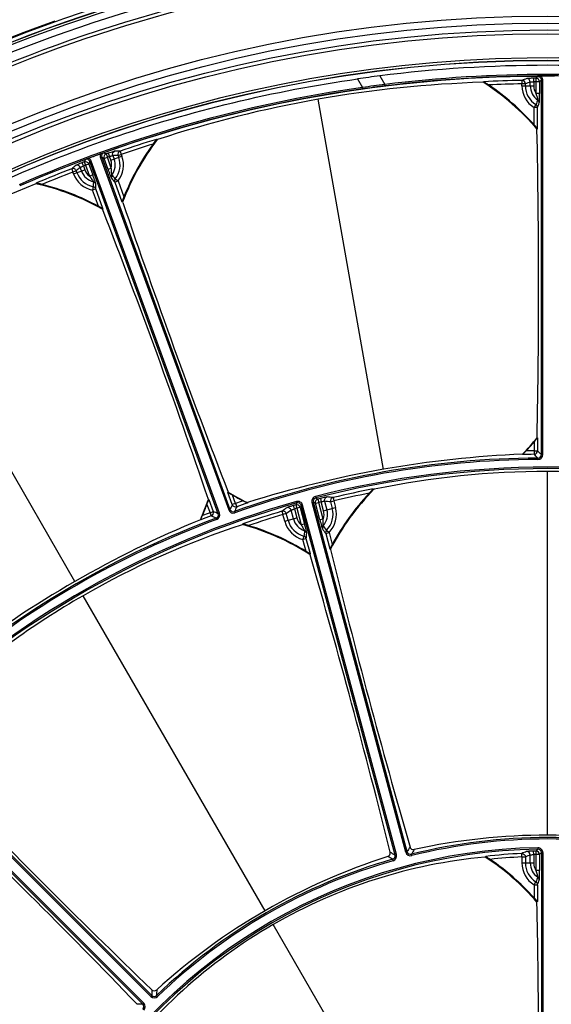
# Model space of a CAD drawing. Header units: millimetres. Extents: x 0 to 420, y -341 to 792.
# Tile 311 of 325: x 351 to 364, y 235 to 259. Entities that reach past the tile are written whole.
import ezdxf

# ---------------------------------------------------------------- set-up
doc = ezdxf.new("R2010")
doc.units = ezdxf.units.MM
doc.header["$LTSCALE"] = 23.1
doc.layers.get('0').update_dxf_attribs({"linetype": 'CONTINUOUS'})
doc.layers.add('COURBES', color=7, linetype='CONTINUOUS')
doc.layers.add('DIM_PILOTEES', color=7, linetype='CONTINUOUS')
doc.styles.get("Standard").update_dxf_attribs({"font": 'txt', "width": 0.7})
doc.styles.add('TEXTSTYLE_4', font='txt')
doc.dimstyles.new('DIMSTYLE_3', dxfattribs={"dimtxt": 2.5, "dimasz": 3.5, "dimexe": 2, "dimexo": 0, "dimtad": 1, "dimdec": 0, "dimlfac": 5.882353, "dimdsep": 46, "dimtxsty": 'Standard', "dimblk": '_FILLED', "dimblk1": '_FILLED', "dimblk2": '_FILLED', "dimcen": 0.09, "dimazin": 2, "dimtp": 0.8, "dimtm": 0.8, "dimtfac": 1, "dimtdec": 0, "dimtofl": 0, "dimtmove": 0, "dimatfit": 3, "dimldrblk": '_FILLED', "dimfxl": 0, "dimtolj": 1, "dimarcsym": 0})
doc.dimstyles.new('DIMSTYLE_5', dxfattribs={"dimtxt": 2.5, "dimasz": 3.5, "dimexe": 2, "dimexo": 0, "dimtad": 1, "dimdec": 0, "dimlfac": 5.882353, "dimdsep": 46, "dimtxsty": 'Standard', "dimblk": '_FILLED', "dimblk1": '_FILLED', "dimblk2": '_FILLED', "dimcen": 0.09, "dimazin": 2, "dimtp": 0.8, "dimtm": 0.8, "dimtfac": 1, "dimtdec": 0, "dimtmove": 0, "dimatfit": 2, "dimldrblk": '_FILLED', "dimfxl": 0, "dimtolj": 1, "dimarcsym": 0})

# ---------------------------------------------------------------- blocks, each defined once
blk = doc.blocks.new('_FILLED')
at = {"color": 0, "linetype": 'ByBlock'}
blk.add_solid([(0, 0), (-1, 0.1429), (-1, -0.1429)], dxfattribs=at)
blk = doc.blocks.new('*D9')
at = {"layer": 'DIM_PILOTEES', "color": 2, "linetype": 'Continuous'}
for p, q in [((322.755, 216.718), (322.755, 271.478)), ((404.884, 216.276), (404.884, 271.478)), ((322.755, 269.478), (363.82, 269.478)), ((404.884, 269.478), (363.82, 269.478))]:
    blk.add_line(p, q, dxfattribs=at)
at = {"layer": 'DIM_PILOTEES', "color": 2, "linetype": 'Continuous', "xscale": 3.5, "yscale": 3.5, "zscale": 3.5, "rotation": 180}
blk.add_blockref('_FILLED', (322.755, 269.478), dxfattribs=at)
at = {"layer": 'DIM_PILOTEES', "color": 2, "linetype": 'Continuous', "xscale": 3.5, "yscale": 3.5, "zscale": 3.5}
blk.add_blockref('_FILLED', (404.884, 269.478), dxfattribs=at)
at = {"layer": 'DIM_PILOTEES', "color": 2, "linetype": 'Continuous', "insert": (363.82, 272.603), "char_height": 2.5, "width": 8.57143, "attachment_point": 2, "line_spacing_factor": 0.9}
blk.add_mtext('{\\ftxt;\\W0.0001;\\H0.0001;\\~}{\\ftxt;\\W2.2857142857;\\H2.5; }{\\ftxt;\\W0.0001;\\H0.0001;\\~}', dxfattribs=at)
blk = doc.blocks.new('*D10')
at = {"layer": 'DIM_PILOTEES', "color": 2, "linetype": 'Continuous'}
for p, q in [((363.805, 225.178), (394.111, 263.644)), ((385.898, 253.221), (363.805, 225.178)), ((341.711, 197.135), (363.805, 225.178))]:
    blk.add_line(p, q, dxfattribs=at)
at = {"layer": 'DIM_PILOTEES', "color": 2, "linetype": 'Continuous', "xscale": 3.5, "yscale": 3.5, "zscale": 3.5}
for p, rotation in [((385.898, 253.221), 51.7666965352), ((341.711, 197.135), 231.7666965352)]:
    blk.add_blockref('_FILLED', p, dxfattribs=dict(at, rotation=rotation))
at = {"layer": 'DIM_PILOTEES', "color": 2, "linetype": 'Continuous', "insert": (385.947, 258.331), "char_height": 2.5, "width": 13.83929, "attachment_point": 1, "rotation": 51.7667, "line_spacing_factor": 0.9, "style": 'TEXTSTYLE_4'}
blk.add_mtext('{\\ftxt;\\W0.0001;\\H0.0001;\\~}{\\ftxt;\\W1.3333333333;\\H2.5; }{\\ftxt;\\W0.0001;\\H0.0001;\\~}{\\ftxt;\\W0.0001;\\H0.0001;\\~}{\\ftxt;\\W2.3571428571;\\H2.5; }{\\ftxt;\\W0.0001;\\H0.0001;\\~}', dxfattribs=at)

msp = doc.modelspace()

# ---------------------------------------------------------------- linework, layer by layer
at = {"color": 7, "linetype": 'Continuous'}
for p, q in [((359.7162, 257.4632), (359.8375, 257.253)), ((363.5657, 257.4511), (363.5205, 257.4056)), ((359.176, 257.3907), (359.2974, 257.1804)), ((359.8417, 257.2193), (359.8375, 257.253)), ((362.2453, 257.3078), (362.249, 257.3218)), ((363.1766, 257.3533), (363.1782, 257.2684)), ((363.1782, 257.2228), (363.1782, 257.2684)), ((363.2629, 257.2684), (363.1782, 257.2684)), ((363.1782, 257.2228), (363.466, 257.2228)), ((363.2629, 257.2228), (363.2629, 257.2684)), ((363.3813, 257.2228), (363.3813, 257.313)), ((363.466, 257.3201), (363.4651, 257.4051)), ((363.466, 257.3201), (363.466, 257.2228)), ((363.5205, 257.4056), (363.5212, 257.3207)), ((363.5212, 257.3207), (363.5212, 257.0375)), ((363.6062, 257.3207), (363.5212, 257.3207)), ((363.6513, 257.3662), (363.6062, 257.3207)), ((363.6062, 257.3207), (363.6062, 257.0375)), ((363.6513, 248.2272), (363.6513, 257.3662)), ((363.6513, 257.3662), (363.6853, 257.3662)), ((363.6853, 248.2272), (363.6853, 257.3662)), ((363.6062, 257.0375), (363.5212, 257.0375)), ((359.8037, 247.8682), (358.2122, 256.894)), ((363.5185, 256.7628), (363.4738, 256.6909)), ((363.4738, 256.273), (363.4738, 256.6909)), ((363.5588, 256.6909), (363.4738, 256.6909)), ((363.5588, 256.1797), (363.5588, 256.6909)), ((363.5588, 256.1797), (363.545, 256.1746)), ((363.545, 256.1746), (363.545, 256.1571)), ((354.2725, 255.9154), (354.2808, 255.9035)), ((352.991, 255.5865), (353.0491, 255.5592)), ((353.0491, 255.5592), (353.0774, 255.4791)), ((353.1013, 255.5777), (353.1295, 255.4975)), ((353.1628, 255.4061), (353.1295, 255.4975)), ((353.1628, 255.4061), (353.4332, 255.5045)), ((353.2115, 255.5198), (353.2424, 255.435)), ((353.3381, 255.5184), (353.4176, 255.5473)), ((353.3381, 255.5184), (353.3537, 255.4755)), ((353.3902, 255.6277), (353.4176, 255.5473)), ((353.4176, 255.5473), (353.4332, 255.5045)), ((352.4931, 255.2659), (352.4632, 255.3454)), ((352.4931, 255.2659), (352.5264, 255.1744)), ((352.542, 255.4231), (352.5151, 255.3649)), ((352.5151, 255.3649), (352.5448, 255.2853)), ((352.6247, 255.3143), (352.5448, 255.2853)), ((352.5448, 255.2853), (352.6417, 255.0192)), ((352.6515, 255.3725), (352.6247, 255.3143)), ((352.6247, 255.3143), (352.7215, 255.0482)), ((352.6515, 255.3725), (352.6834, 255.3841)), ((355.7772, 246.7847), (352.6515, 255.3725)), ((355.8092, 246.7963), (352.6834, 255.3841)), ((352.9396, 255.4774), (352.9077, 255.4658)), ((352.9077, 255.4658), (356.0334, 246.8779)), ((352.9396, 255.4774), (356.0654, 246.8895)), ((352.9396, 255.4774), (352.9976, 255.4501)), ((352.9976, 255.4501), (353.0774, 255.4791)), ((353.0945, 255.184), (352.9976, 255.4501)), ((353.1743, 255.213), (353.0774, 255.4791)), ((352.2098, 255.1981), (352.2404, 255.1188)), ((352.32, 255.1478), (352.2404, 255.1188)), ((352.256, 255.076), (352.2404, 255.1188)), ((352.256, 255.076), (352.5264, 255.1744)), ((352.3355, 255.105), (352.32, 255.1478)), ((352.4468, 255.1455), (352.416, 255.2302)), ((352.7215, 255.0482), (352.6417, 255.0192)), ((353.1743, 255.213), (353.0945, 255.184)), ((351.3502, 254.8368), (351.3489, 254.8513)), ((353.2576, 254.8745), (353.3374, 254.9036)), ((353.2576, 254.8745), (353.4324, 254.3942)), ((353.2708, 254.9558), (353.3374, 254.9036)), ((353.3374, 254.9036), (353.4803, 254.5109)), ((352.7331, 254.7601), (352.7157, 254.6773)), ((352.7955, 254.7063), (352.7157, 254.6773)), ((352.8586, 254.2846), (352.7157, 254.6773)), ((352.9703, 254.226), (352.7955, 254.7063)), ((353.4471, 254.3941), (353.4324, 254.3942)), ((353.4531, 254.3776), (353.4471, 254.3941)), ((352.9703, 254.226), (352.9591, 254.2165)), ((352.9591, 254.2165), (352.9651, 254.2)), ((352.2844, 245.1314), (347.7019, 253.0686)), ((363.4738, 248.5361), (363.4738, 248.319)), ((363.549, 248.6383), (363.5588, 248.6349)), ((363.5582, 248.6345), (363.5588, 248.6349)), ((363.5588, 248.6349), (363.5588, 248.319)), ((363.4738, 248.319), (363.4746, 248.2341)), ((363.4738, 248.319), (363.5588, 248.319)), ((363.1993, 248.2299), (363.1951, 248.2396)), ((363.5668, 248.1422), (363.567, 248.1082)), ((363.6513, 248.2272), (363.6853, 248.2272)), ((363.8046, 238.9474), (363.8046, 247.8177)), ((359.5545, 247.3897), (359.5613, 247.377)), ((355.5405, 247.136), (355.5508, 247.1361)), ((355.5504, 247.1356), (355.5508, 247.1361)), ((355.5508, 247.1361), (355.6588, 246.8394)), ((356.0129, 247.3043), (356.0209, 247.3109)), ((356.1209, 247.0075), (356.0129, 247.3043)), ((356.2007, 247.0366), (356.1265, 247.2406)), ((358.1502, 247.2061), (358.1589, 247.1722)), ((358.1589, 247.1722), (358.2077, 247.1437)), ((358.2077, 247.1437), (358.2287, 247.0614)), ((358.2668, 247.1587), (358.2875, 247.0763)), ((358.3714, 247.0905), (358.4276, 246.8806)), ((358.5138, 247.0754), (358.5956, 247.0973)), ((358.576, 247.18), (358.5956, 247.0973)), ((358.5956, 247.0973), (358.6385, 246.9372)), ((355.5048, 247.0143), (355.579, 246.8103)), ((356.0654, 246.8895), (356.0334, 246.8779)), ((356.2007, 247.0366), (356.1209, 247.0075)), ((356.2007, 247.0366), (356.2291, 246.9565)), ((356.4886, 247.0472), (356.4892, 247.0467)), ((356.4898, 247.0572), (356.4892, 247.0467)), ((357.3317, 246.8466), (357.356, 246.7652)), ((357.6099, 246.6615), (357.5536, 246.8713)), ((357.6333, 246.901), (357.6101, 246.9828)), ((357.6333, 246.901), (357.6916, 246.6834)), ((357.6968, 247.0483), (357.6688, 246.9993)), ((357.6688, 246.9993), (357.6918, 246.9176)), ((357.6968, 247.0483), (357.6873, 247.0823)), ((357.7738, 246.9395), (357.6918, 246.9176)), ((357.6918, 246.9176), (357.8004, 246.5123)), ((357.8017, 246.9885), (357.7738, 246.9395)), ((357.7738, 246.9395), (357.8824, 246.5343)), ((357.8017, 246.9885), (357.8357, 246.9976)), ((360.0864, 238.4619), (357.8017, 246.9885)), ((360.1205, 238.471), (357.8357, 246.9976)), ((358.0641, 247.0588), (358.098, 247.0679)), ((360.3488, 238.5322), (358.0641, 247.0588)), ((360.3827, 238.5412), (358.098, 247.0679)), ((358.098, 247.0679), (358.1466, 247.0394)), ((358.1466, 247.0394), (358.2287, 247.0614)), ((358.2552, 246.6341), (358.1466, 247.0394)), ((358.3373, 246.6561), (358.2287, 247.0614)), ((358.3458, 246.8587), (358.2875, 247.0763)), ((358.3458, 246.8587), (358.6385, 246.9372)), ((358.5138, 247.0754), (358.5567, 246.9152)), ((355.3516, 246.6327), (355.3443, 246.6403)), ((355.579, 246.8103), (355.6588, 246.8394)), ((355.579, 246.8103), (355.6088, 246.7307)), ((355.7268, 246.6759), (355.7386, 246.644)), ((355.7772, 246.7847), (355.8092, 246.7963)), ((356.1739, 246.8386), (356.1853, 246.8066)), ((357.4378, 246.7871), (357.356, 246.7652)), ((357.3989, 246.605), (357.356, 246.7652)), ((357.3989, 246.605), (357.6916, 246.6834)), ((357.4807, 246.6269), (357.4378, 246.7871)), ((358.3373, 246.6561), (358.2552, 246.6341)), ((356.3799, 246.5245), (356.3794, 246.539)), ((357.8824, 246.5343), (357.8004, 246.5123)), ((358.4196, 246.3844), (358.4806, 246.3256)), ((357.8649, 246.2358), (357.8415, 246.1544)), ((357.9236, 246.1764), (357.8415, 246.1544)), ((357.9183, 245.8676), (357.8415, 246.1544)), ((358.0231, 245.8048), (357.9236, 246.1764)), ((358.3985, 246.3036), (358.4806, 246.3256)), ((358.3985, 246.3036), (358.4981, 245.9321)), ((358.4806, 246.3256), (358.5574, 246.0389)), ((358.5128, 245.9305), (358.4981, 245.9321)), ((358.5172, 245.9141), (358.5128, 245.9305)), ((358.0231, 245.8048), (358.0112, 245.7961)), ((358.0156, 245.7797), (358.0112, 245.7961)), ((356.9199, 237.1026), (352.4847, 244.7845)), ((348.4909, 240.6586), (354.1345, 235.015)), ((348.5236, 240.6757), (354.1594, 235.0399)), ((348.3068, 240.4588), (353.9425, 234.823)), ((348.3239, 240.4915), (353.9675, 234.8479)), ((360.0864, 238.4619), (360.1205, 238.471)), ((360.3488, 238.5322), (360.3827, 238.5412)), ((360.4938, 238.4468), (360.4853, 238.4808)), ((363.1782, 238.4152), (363.1742, 238.5)), ((363.3813, 238.2678), (363.3813, 238.4628)), ((363.466, 238.4731), (363.4638, 238.558)), ((363.466, 238.4731), (363.466, 238.2678)), ((363.5648, 238.6053), (363.5194, 238.5593)), ((363.5194, 238.5593), (363.5212, 238.4744)), ((363.5212, 238.4744), (363.5212, 238.0825)), ((363.6062, 238.4744), (363.5212, 238.4744)), ((363.5642, 238.6404), (363.5648, 238.6053)), ((363.6513, 238.5204), (363.6062, 238.4744)), ((363.6062, 238.4744), (363.6062, 238.0825)), ((363.6513, 238.5204), (363.6513, 231.1553)), ((363.6864, 238.5204), (363.6513, 238.5204)), ((363.6864, 238.5204), (363.6864, 231.1553)), ((360.0278, 238.3582), (360.0375, 238.3243)), ((362.292, 238.415), (362.2953, 238.4293)), ((363.1782, 238.4152), (363.1782, 238.2678)), ((363.1782, 238.4152), (363.2629, 238.4152)), ((363.1782, 238.2678), (363.466, 238.2678)), ((363.2629, 238.4152), (363.2629, 238.2678)), ((363.6062, 238.0825), (363.5212, 238.0825)), ((363.4738, 237.7359), (363.5185, 237.8078)), ((363.4738, 237.7359), (363.4738, 237.4208)), ((363.4738, 237.7359), (363.5588, 237.7359)), ((363.5588, 237.7359), (363.5588, 237.3286)), ((363.5588, 237.3286), (363.545, 237.3234)), ((363.545, 237.306), (363.545, 237.3234)), ((361.1699, 229.7414), (357.1149, 236.7647)), ((353.9675, 234.8479), (353.9425, 234.823)), ((354.1594, 235.0399), (354.1345, 235.015)), ((354.2785, 235.0389), (354.303, 235.0135))]:
    msp.add_line(p, q, dxfattribs=at)
for radius in [33.745, 33.575, 33.405, 33.3124, 32.6694, 32.6636]:
    msp.add_circle((363.8046, 225.1778), radius, dxfattribs=at)
for centre, radius, start, end in [((363.8046, 225.1778), 35.6813, 95.39921, 144.60079), ((363.8046, 225.1778), 35.5904, 95.36063, 144.63937), ((363.8046, 225.1778), 35.5875, 95.35938, 144.64062), ((363.744, 225.2816), 35.4106, 98.05622, 120.47684), ((363.7368, 225.2883), 35.2315, 98.05052, 116.1205), ((363.748, 225.2614), 35.0365, 97.91531, 116.11589), ((363.7464, 225.2746), 34.9391, 97.91321, 116.12211), ((363.8046, 225.1778), 35.7006, 109.64898, 130.35102), ((363.8046, 225.1778), 32.725, 4.77875, 171.54338), ((363.8046, 225.1778), 32.5432, 82.78276, 97.21724), ((363.8046, 225.1778), 32.2752, 90.42227, 109.57773), ((364.2764, 221.4533), 36.2975, 97.21744, 98.07778), ((363.8046, 225.1778), 32.3196, 82.94938, 97.05062), ((363.8046, 225.1778), 32.2856, 82.94938, 97.05062), ((363.5664, 257.3662), 0.0849, 359.95929, 90.46493), ((363.8046, 225.1778), 32.2749, 90.27772, 90.42227), ((363.8046, 225.1778), 32.2749, 89.72264, 90.27736), ((363.8753, 225.0596), 32.4454, 98.11113, 113.51834), ((363.0802, 229.2864), 28.0335, 91.74685, 108.25315), ((363.4969, 228.0101), 29.471, 97.13275, 98.19227), ((363.4323, 228.1875), 29.253, 97.0504, 98.11305), ((363.8046, 225.1778), 32.1678, 92.77855, 92.81359), ((359.0224, 252.2994), 5.95, 40.49909, 57.35011), ((359.0224, 252.2994), 5.9558, 40.59183, 57.23876), ((363.8046, 225.1778), 32.1816, 91.11827, 92.77068), ((363.8046, 225.1778), 32.0967, 91.11827, 92.57054), ((359.0224, 252.2994), 5.967, 41.75389, 55.92991), ((376.8842, 221.074), 38.7826, 110.51102, 110.69843), ((363.8046, 257.2228), 0.6264, 180, 238.12187), ((376.9679, 221.0877), 38.6894, 110.55888, 110.7463), ((363.8046, 257.2228), 0.5417, 180, 238.12187), ((363.8046, 257.2228), 0.4233, 180, 235.42459), ((363.8046, 225.1778), 32.2291, 90.50516, 90.60362), ((363.8046, 225.1778), 32.1441, 90.50516, 90.60362), ((363.8046, 257.2228), 0.3386, 180, 213.18644), ((363.5211, 257.3206), 0.0851, 0.06906, 90.43599), ((363.8803, 225.0511), 32.4212, 98.11463, 113.51917), ((375.0638, 252.0773), 12.4599, 157.3565, 157.91084), ((363.4739, 256.6906), 0.0849, 0.20528, 58.2588), ((337.408, 266.5424), 27.9449, 339.35764, 339.60647), ((363.5164, 256.8042), 0.0849, 0.20349, 55.58312), ((178.2981, 252.2975), 185.2871, 358.868392, 1.193557), ((363.8046, 225.1778), 32.1816, 107.22932, 108.88173), ((363.8046, 225.1778), 32.0967, 107.42946, 108.88173), ((359.0224, 252.2994), 5.9558, 142.76124, 159.40817), ((359.0224, 252.2994), 5.95, 142.64989, 159.50091), ((359.0224, 252.2994), 5.967, 144.07009, 158.24611), ((363.8046, 225.1778), 32.1678, 107.18641, 107.22145), ((363.8046, 225.1778), 32.2749, 109.72264, 110.27736), ((353.0194, 255.5065), 0.1189, 153.59424, 200.01877), ((363.8046, 225.1778), 32.2749, 109.57773, 109.72229), ((353.0194, 255.5065), 0.0849, 109.53233, 200.04354), ((353.0776, 255.4791), 0.0851, 109.56401, 199.93094), ((363.8046, 225.1778), 32.2291, 109.39638, 109.49484), ((363.8046, 225.1778), 32.1441, 109.39638, 109.49484), ((352.8342, 216.8323), 38.6894, 89.2537, 89.44112), ((352.9174, 216.848), 38.7826, 89.30157, 89.48898), ((352.8446, 255.2903), 0.6264, 321.87813, 20), ((377.499, 225.795), 38.7826, 130.51102, 130.69843), ((363.8046, 225.1778), 32.2291, 110.50516, 110.60362), ((363.8046, 225.1778), 32.1441, 110.50516, 110.60362), ((352.5448, 255.2851), 0.0851, 20.06906, 110.43599), ((352.5717, 255.3435), 0.0849, 19.95929, 110.46493), ((363.8046, 225.1778), 32.2749, 110.27772, 110.42227), ((352.8446, 255.2903), 0.3386, 346.81356, 20), ((352.8446, 255.2903), 0.4233, 324.57541, 20), ((352.8446, 255.2903), 0.5417, 321.87813, 20), ((363.8046, 225.1778), 32.1816, 111.11827, 112.77068), ((363.8046, 225.1778), 32.0967, 111.11827, 112.57054), ((352.8446, 255.2903), 0.6264, 200, 258.12187), ((377.5729, 225.8364), 38.6894, 130.55888, 130.7463), ((352.8446, 255.2903), 0.5417, 200, 258.12187), ((352.8446, 255.2903), 0.4233, 200, 255.42459), ((352.8446, 255.2903), 0.3386, 200, 233.18644), ((353.2586, 254.9955), 0.0849, 144.41689, 199.79651), ((344.0241, 246.604), 12.4601, 42.08916, 42.64349), ((361.7187, 228.7908), 28.0335, 111.74685, 128.25315), ((363.8046, 225.1778), 32.1678, 112.77855, 112.81359), ((350.0346, 249.0281), 5.95, 60.49909, 77.35011), ((350.0346, 249.0281), 5.9558, 60.59183, 77.23876), ((350.0346, 249.0281), 5.967, 61.75389, 75.92991), ((365.1847, 254.3059), 12.4599, 177.3565, 177.91084), ((352.7169, 254.7984), 0.0849, 20.20349, 75.58312), ((324.8524, 255.0196), 27.9449, 359.35764, 359.60647), ((374.4606, 273.0749), 27.9433, 220.39352, 220.64236), ((353.3375, 254.9033), 0.0849, 141.7412, 199.79473), ((352.7158, 254.677), 0.0849, 20.20528, 78.2588), ((528.8483, 314.109), 185.2871, 198.806443, 201.131608), ((180.21, 187.215), 185.2871, 18.868392, 21.193557), ((359.0224, 252.2994), 5.8219, 315.7858, 321.03449), ((359.0224, 252.2994), 5.8291, 316.89797, 319.78852), ((363.6771, 225.9009), 22.4191, 90.51962, 91.01914), ((363.4737, 248.3191), 0.0851, 270.58703, 359.93259), ((318.8596, 203.2125), 63.5029, 45.142199, 45.259869), ((363.6771, 225.9009), 22.2416, 90.28428, 109.71572), ((363.6771, 225.9009), 22.2076, 90.28428, 109.71572), ((364.3317, 222.1889), 26.0755, 92.49809, 107.50191), ((363.6771, 225.9009), 22.3341, 90.51962, 91.22583), ((318.9466, 203.4706), 63.1388, 45.032981, 45.151107), ((363.5664, 248.2271), 0.0849, 270.24355, 0.04072), ((363.5664, 248.2271), 0.1189, 270.27528, 0.009), ((363.8046, 225.1778), 22.7425, 75.60357, 104.39643), ((363.8046, 225.1778), 22.7074, 75.60357, 104.39643), ((363.8046, 227.1855), 20.6321, 78.18761, 101.81239), ((363.8046, 243.1978), 5.9558, 135.43644, 152.6882), ((363.8046, 243.1978), 5.95, 135.32322, 152.77508), ((363.8046, 225.1778), 22.6149, 100.83234, 103.36799), ((363.8046, 225.1778), 22.6011, 100.77041, 100.82144), ((350.0346, 249.0281), 5.8219, 335.7858, 341.03449), ((359.0224, 252.2994), 5.8219, 238.96551, 244.2142), ((359.0224, 252.2994), 5.8291, 240.21148, 243.10203), ((363.6771, 225.9009), 22.4191, 108.98086, 109.48038), ((357.7197, 246.9665), 0.1202, 14.98907, 105.61451), ((358.18, 247.0899), 0.12, 104.38948, 195.00695), ((358.18, 247.0899), 0.0849, 104.35597, 195.04045), ((358.2288, 247.0613), 0.0851, 104.36433, 194.93062), ((363.8046, 225.1778), 22.6678, 104.1408, 104.29485), ((355.5752, 220.0173), 27.2172, 83.80167, 84.10317), ((355.6595, 220.0257), 27.3104, 83.86962, 84.1711), ((363.8046, 243.1978), 5.967, 136.77802, 151.56692), ((363.8046, 225.1778), 22.5299, 101.12768, 103.36799), ((363.8046, 225.1778), 22.7426, 105.60358, 133.5575), ((363.8046, 225.1778), 22.7074, 105.60358, 133.5575), ((350.0346, 249.0281), 5.8291, 336.89797, 339.78852), ((356.1452, 246.9186), 0.1189, 199.991, 289.72473), ((413.5518, 219.9093), 63.5029, 154.740131, 154.857801), ((356.1452, 246.9185), 0.0849, 199.95927, 289.75645), ((356.2008, 247.0367), 0.0851, 200.06741, 289.41297), ((413.3817, 220.1221), 63.1388, 154.848893, 154.967019), ((363.6771, 225.9009), 22.3341, 108.77417, 109.48038), ((363.8046, 225.1778), 22.6149, 106.63201, 109.16766), ((373.4346, 224.7886), 27.3104, 125.8289, 126.13038), ((373.5118, 224.8234), 27.2172, 125.89683, 126.19833), ((363.8046, 225.1778), 22.6678, 105.70515, 105.8592), ((363.8046, 225.1778), 22.5828, 105.70515, 105.8592), ((357.6917, 246.9174), 0.0851, 15.06938, 105.63567), ((357.7197, 246.9666), 0.0849, 14.9554, 105.64818), ((363.8046, 225.1778), 22.5828, 104.1408, 104.29485), ((358.0187, 246.7711), 0.3386, 340.15723, 15), ((358.0187, 246.7711), 0.4233, 318.82862, 15), ((358.0187, 246.7711), 0.557, 316.03536, 15), ((358.0187, 246.7711), 0.6417, 316.03536, 15), ((363.4375, 225.8137), 22.2416, 110.28428, 129.71572), ((363.4375, 225.8137), 22.2076, 110.28428, 129.71572), ((365.3222, 222.5494), 26.0755, 112.49809, 127.50191), ((363.4375, 225.8137), 22.3341, 110.51962, 111.22583), ((363.4375, 225.8137), 22.4191, 110.51962, 111.01914), ((355.5789, 246.8104), 0.0851, 290.58703, 19.93259), ((329.0762, 189.4374), 63.1388, 65.032981, 65.151107), ((329.0827, 189.1651), 63.5029, 65.142199, 65.259869), ((355.6975, 246.7556), 0.0849, 290.24355, 20.04072), ((355.6974, 246.7556), 0.1189, 290.27528, 20.009), ((363.8046, 225.1778), 22.5299, 106.63201, 108.87232), ((358.0187, 246.7711), 0.6417, 195, 253.96464), ((358.0187, 246.7711), 0.557, 195, 253.96464), ((358.0187, 246.7711), 0.4233, 195, 251.17138), ((358.0187, 246.7711), 0.3386, 195, 229.84277), ((362.7957, 226.928), 20.6197, 108.18403, 120.0036), ((363.8046, 225.1778), 22.6011, 109.17856, 109.22959), ((354.7946, 240.7836), 5.95, 57.22492, 74.67678), ((354.7946, 240.7836), 5.9558, 57.3118, 74.56356), ((354.7946, 240.7836), 5.967, 58.43308, 73.22198), ((371.0009, 244.6227), 13.2346, 172.41175, 172.99943), ((357.8549, 246.29), 0.0849, 15.20391, 71.32383), ((358.4011, 246.4364), 0.0849, 138.67617, 194.79609), ((384.9644, 265.3992), 32.7167, 215.46946, 215.70857), ((347.8498, 238.4193), 13.2349, 37.00058, 37.58824), ((358.4806, 246.3253), 0.0849, 135.90499, 194.79402), ((357.8416, 246.1541), 0.0849, 15.20599, 74.09502), ((325.367, 249.4309), 32.7189, 354.29144, 354.53053), ((538.8603, 290.0991), 185.677, 193.76657, 196.084123), ((179.7413, 193.8734), 185.677, 13.915877, 16.23343), ((362.7729, 226.9551), 20.5848, 119.98638, 131.82602), ((482.9467, 368.9291), 185.677, 223.76657, 226.084123), ((220.0533, 106.0358), 185.677, 43.915877, 46.23343), ((363.8046, 223.7037), 15.2437, 77.68467, 102.31533), ((363.8046, 225.1778), 13.7108, 75.98977, 104.01023), ((363.8046, 225.1778), 13.6758, 75.98977, 104.01023), ((363.8046, 225.1778), 13.4647, 91.02323, 148.97677), ((363.8046, 225.1778), 13.4297, 91.02323, 148.97677), ((340.5991, 204.0251), 39.5683, 60.49507, 60.69072), ((360.0044, 238.4398), 0.0849, 285.94882, 15.04097), ((360.0044, 238.4399), 0.1202, 285.98111, 15.00868), ((360.4647, 238.5632), 0.12, 194.98721, 284.02302), ((394.4776, 218.4618), 39.5682, 149.30928, 149.50495), ((360.4647, 238.5631), 0.0849, 194.95507, 284.05516), ((394.3208, 218.6946), 39.1961, 149.4856, 149.68187), ((363.8046, 225.1778), 13.3371, 92.70929, 96.49791), ((369.2401, 223.5075), 16.1731, 111.57332, 112.0281), ((369.3237, 223.5211), 16.08, 111.68787, 112.1427), ((363.8046, 225.1778), 13.3846, 91.22101, 91.45903), ((363.8046, 225.1778), 13.2996, 91.22101, 91.45903), ((363.5211, 238.4743), 0.0851, 0.07019, 91.15071), ((363.5664, 238.5204), 0.12, 359.98736, 91.03587), ((363.5664, 238.5204), 0.0849, 359.95348, 91.06975), ((363.8046, 225.1778), 13.7109, 105.98979, 134.01021), ((364.5417, 223.9012), 15.2437, 107.68467, 132.31533), ((363.8046, 225.1778), 13.6756, 105.98979, 134.01021), ((363.4752, 225.755), 12.7148, 95.42033, 120.01427), ((340.6185, 204.3051), 39.1961, 60.31814, 60.5144), ((363.8046, 225.1778), 13.3233, 96.51923, 96.59638), ((359.0446, 233.4224), 5.95, 40.83144, 57.0514), ((359.0446, 233.4224), 5.9558, 40.92001, 56.95912), ((363.8046, 225.1778), 13.2522, 92.70929, 96.07742), ((359.0446, 233.4224), 5.967, 42.07401, 55.76503), ((363.8046, 238.2678), 0.6264, 180, 238.12187), ((363.8046, 238.2678), 0.5417, 180, 238.12187), ((363.8046, 238.2678), 0.4233, 180, 235.42459), ((363.8046, 238.2678), 0.3386, 180, 213.18644), ((375.0622, 233.1229), 12.4581, 157.35647, 157.91088), ((363.4739, 237.7356), 0.0849, 0.20527, 58.2588), ((337.3976, 247.5913), 27.956, 339.35769, 339.60643), ((363.5164, 237.8492), 0.0849, 0.20349, 55.58312), ((177.2534, 233.411), 186.3323, 359.320339, 1.197758), ((363.4695, 225.7517), 12.7148, 119.98484, 144.57967), ((393.7262, 234.698), 39.5682, 179.30928, 179.50493), ((393.474, 234.8212), 39.1961, 179.4856, 179.68186), ((353.8825, 234.763), 0.1202, 315.98345, 45.00633), ((354.2195, 235.1), 0.1202, 224.99132, 314.01889), ((354.2195, 235.0999), 0.0849, 224.95903, 314.05118), ((354.2844, 195.2563), 39.5682, 90.49507, 90.69072), ((353.8826, 234.763), 0.0849, 315.95116, 45.03862)]:
    msp.add_arc(centre, radius, start, end, dxfattribs=at)
for points, knots in [([(363.5657, 257.4511), (363.5731, 257.4512), (363.6006, 257.4515), (363.628, 257.4521), (363.648, 257.4526)], [0, 0, 0, 0, 0.2700305, 1, 1, 1, 1]), ([(338.2218, 245.2928), (339.4937, 246.9163), (342.357, 249.9287), (347.428, 253.5429), (353.0935, 256.1274), (357.134, 257.1009), (359.176, 257.3907)], [0, 0, 0, 0, 0.2499008, 0.5, 0.7500992, 1, 1, 1, 1]), ([(359.3039, 257.1477), (359.3021, 257.1506), (359.2985, 257.1563), (359.2944, 257.1645), (359.2883, 257.1679), (359.2864, 257.1738), (359.2919, 257.1775), (359.2953, 257.1794), (359.2974, 257.1804)], [0, 0, 0, 0, 0.2341899, 0.4752515, 0.6110827, 0.7082662, 0.8405417, 1, 1, 1, 1]), ([(362.3651, 257.2422), (362.3529, 257.2505), (362.3347, 257.2627), (362.3108, 257.2789), (362.2937, 257.2904), (362.278, 257.3011), (362.2659, 257.3093), (362.2579, 257.315), (362.2531, 257.3181), (362.251, 257.3203), (362.2489, 257.3214), (362.249, 257.3218)], [0, 0, 0, 0, 0.3140907, 0.4672541, 0.6148361, 0.7528314, 0.8738812, 0.9240125, 0.9637946, 0.9900372, 1, 1, 1, 1]), ([(363.2629, 257.2684), (363.2628, 257.2903), (363.2443, 257.3358), (363.1984, 257.3537), (363.1766, 257.3533)], [0, 0, 0, 0, 0.5005905, 1, 1, 1, 1]), ([(363.4651, 257.4051), (363.4445, 257.4049), (363.4062, 257.4041), (363.3551, 257.403), (363.3194, 257.4), (363.3006, 257.4), (363.2953, 257.398)], [0, 0, 0, 0, 0.3630836, 0.6770918, 0.8994573, 1, 1, 1, 1]), ([(363.3813, 257.313), (363.3813, 257.3349), (363.3628, 257.3803), (363.3171, 257.3982), (363.2953, 257.398)], [0, 0, 0, 0, 0.5005894, 1, 1, 1, 1]), ([(363.3813, 257.313), (363.3836, 257.3148), (363.3935, 257.3153), (363.4109, 257.3179), (363.4366, 257.3191), (363.4557, 257.3199), (363.466, 257.3201)], [0, 0, 0, 0, 0.1021922, 0.3241801, 0.6374135, 1, 1, 1, 1]), ([(363.5212, 257.0375), (363.5256, 257.0212), (363.5349, 256.989), (363.5466, 256.9494), (363.5547, 256.919), (363.56, 256.8993), (363.5625, 256.8848), (363.5649, 256.8768), (363.5644, 256.8743)], [0, 0, 0, 0, 0.2995222, 0.5940942, 0.7335824, 0.8587571, 0.9547258, 1, 1, 1, 1]), ([(363.6013, 256.8045), (363.6023, 256.8072), (363.6025, 256.8163), (363.6039, 256.8336), (363.6045, 256.8588), (363.6055, 256.902), (363.6061, 256.9622), (363.6062, 257.0119), (363.6062, 257.0375)], [0, 0, 0, 0, 0.0366428, 0.1142533, 0.2251857, 0.3602695, 0.6706805, 1, 1, 1, 1]), ([(363.5588, 256.1797), (363.5584, 256.1796), (363.5573, 256.1811), (363.5553, 256.1826), (363.5522, 256.186), (363.5465, 256.192), (363.5379, 256.2014), (363.5266, 256.214), (363.5141, 256.2279), (363.4964, 256.2477), (363.4829, 256.2628), (363.4738, 256.273)], [0, 0, 0, 0, 0.00897, 0.0322635, 0.0683317, 0.1149435, 0.2314669, 0.3685869, 0.5181488, 0.6752107, 1, 1, 1, 1]), ([(354.2725, 255.9154), (354.2728, 255.915), (354.2712, 255.9133), (354.2699, 255.9105), (354.2665, 255.9059), (354.261, 255.8978), (354.2524, 255.886), (354.2413, 255.8705), (354.2292, 255.8539), (354.2122, 255.8305), (354.1993, 255.8128), (354.1907, 255.8008)], [0, 0, 0, 0, 0.0099628, 0.0362054, 0.0759875, 0.1261188, 0.2471686, 0.3851639, 0.5327459, 0.6859093, 1, 1, 1, 1]), ([(352.9132, 255.5598), (352.9192, 255.5618), (352.9452, 255.5705), (352.9711, 255.5794), (352.991, 255.5865)], [0, 0, 0, 0, 0.2308333, 1, 1, 1, 1]), ([(353.2633, 255.6291), (353.2576, 255.6291), (353.24, 255.6227), (353.2054, 255.6134), (353.157, 255.5968), (353.1207, 255.5845), (353.1013, 255.5777)], [0, 0, 0, 0, 0.1005427, 0.3229082, 0.6369164, 1, 1, 1, 1]), ([(353.1295, 255.4975), (353.1393, 255.5008), (353.1575, 255.5067), (353.182, 255.5143), (353.1993, 255.5178), (353.2088, 255.5206), (353.2115, 255.5198)], [0, 0, 0, 0, 0.3625865, 0.6758199, 0.8978077, 1, 1, 1, 1]), ([(353.2115, 255.5198), (353.2041, 255.5404), (353.2059, 255.5894), (353.2427, 255.6219), (353.2633, 255.6291)], [0, 0, 0, 0, 0.5005894, 1, 1, 1, 1]), ([(353.3902, 255.6277), (353.3695, 255.6206), (353.3325, 255.5881), (353.3306, 255.539), (353.3381, 255.5184)], [0, 0, 0, 0, 0.4994095, 1, 1, 1, 1]), ([(352.4632, 255.3454), (352.4439, 255.3382), (352.4082, 255.3243), (352.3605, 255.3058), (352.328, 255.2908), (352.3104, 255.2843), (352.3061, 255.2806)], [0, 0, 0, 0, 0.3630836, 0.6770918, 0.8994573, 1, 1, 1, 1]), ([(352.416, 255.2302), (352.4084, 255.2508), (352.3756, 255.2872), (352.3265, 255.2884), (352.3061, 255.2806)], [0, 0, 0, 0, 0.5005894, 1, 1, 1, 1]), ([(352.416, 255.2302), (352.4176, 255.2327), (352.4266, 255.2365), (352.4421, 255.245), (352.4658, 255.2549), (352.4835, 255.2622), (352.4931, 255.2659)], [0, 0, 0, 0, 0.1021922, 0.3241801, 0.6374135, 1, 1, 1, 1]), ([(352.542, 255.4231), (352.549, 255.4257), (352.5746, 255.4353), (352.6002, 255.4453), (352.6188, 255.4527)], [0, 0, 0, 0, 0.2700282, 1, 1, 1, 1]), ([(352.32, 255.1478), (352.3124, 255.1684), (352.2794, 255.2048), (352.2302, 255.2059), (352.2098, 255.1981)], [0, 0, 0, 0, 0.5005905, 1, 1, 1, 1]), ([(352.6417, 255.0192), (352.6514, 255.0054), (352.6711, 254.9783), (352.6956, 254.9451), (352.7137, 254.9193), (352.7254, 254.9026), (352.7327, 254.8898), (352.7377, 254.8831), (352.7381, 254.8806)], [0, 0, 0, 0, 0.2995222, 0.5940942, 0.7335824, 0.8587571, 0.9547258, 1, 1, 1, 1]), ([(352.7966, 254.8277), (352.7966, 254.8305), (352.7937, 254.8391), (352.7891, 254.8558), (352.781, 254.8797), (352.7672, 254.9207), (352.7472, 254.9774), (352.7303, 255.0242), (352.7215, 255.0482)], [0, 0, 0, 0, 0.0366428, 0.1142533, 0.2251857, 0.3602695, 0.6706805, 1, 1, 1, 1]), ([(353.0945, 255.184), (353.1032, 255.1599), (353.1203, 255.1133), (353.1414, 255.0569), (353.1572, 255.0166), (353.1664, 254.9932), (353.1736, 254.9774), (353.1769, 254.9689), (353.1787, 254.9668)], [0, 0, 0, 0, 0.3293194, 0.6397303, 0.7748141, 0.8857466, 0.9633572, 1, 1, 1, 1]), ([(353.1896, 255.0449), (353.1882, 255.0471), (353.1878, 255.0554), (353.1851, 255.0699), (353.1833, 255.0903), (353.1806, 255.1216), (353.1781, 255.1628), (353.1758, 255.1962), (353.1743, 255.213)], [0, 0, 0, 0, 0.0452742, 0.1412431, 0.2664178, 0.405906, 0.7004779, 1, 1, 1, 1]), ([(351.4853, 254.8161), (351.471, 254.8197), (351.4497, 254.825), (351.4217, 254.832), (351.4017, 254.837), (351.3832, 254.8417), (351.3691, 254.8452), (351.3596, 254.8479), (351.3541, 254.8492), (351.3513, 254.8505), (351.349, 254.8508), (351.3489, 254.8513)], [0, 0, 0, 0, 0.3140907, 0.4672541, 0.6148361, 0.7528314, 0.8738812, 0.9240125, 0.9637946, 0.9900372, 1, 1, 1, 1]), ([(353.4803, 254.5109), (353.4752, 254.4982), (353.4677, 254.4794), (353.4579, 254.4547), (353.4509, 254.4374), (353.4446, 254.4217), (353.4398, 254.4099), (353.4364, 254.4023), (353.4347, 254.398), (353.4333, 254.3959), (353.4328, 254.3942), (353.4324, 254.3942)], [0, 0, 0, 0, 0.3247888, 0.4818504, 0.6314121, 0.768532, 0.8850555, 0.9316672, 0.9677361, 0.9910297, 1, 1, 1, 1]), ([(352.9703, 254.226), (352.97, 254.2258), (352.9685, 254.2267), (352.9661, 254.2275), (352.962, 254.2297), (352.9546, 254.2333), (352.9433, 254.2392), (352.9284, 254.2472), (352.9119, 254.256), (352.8885, 254.2685), (352.8706, 254.2781), (352.8586, 254.2846)], [0, 0, 0, 0, 0.00897, 0.0322635, 0.0683317, 0.1149435, 0.2314669, 0.3685869, 0.5181488, 0.6752107, 1, 1, 1, 1]), ([(363.4738, 248.5361), (363.4907, 248.556), (363.5143, 248.5847), (363.5429, 248.6169), (363.5535, 248.6306), (363.5582, 248.6345)], [0, 0, 0, 0, 0.6039261, 0.8575687, 1, 1, 1, 1]), ([(363.209, 248.2417), (363.2137, 248.2469), (363.2367, 248.2719), (363.2599, 248.2967), (363.2784, 248.3164)], [0, 0, 0, 0, 0.2059019, 1, 1, 1, 1]), ([(363.1993, 248.2299), (363.1992, 248.2303), (363.2006, 248.2315), (363.203, 248.2354), (363.2066, 248.239), (363.209, 248.2417)], [0, 0, 0, 0, 0.0781758, 0.2798574, 1, 1, 1, 1]), ([(359.5545, 247.3897), (359.5547, 247.3893), (359.5528, 247.3878), (359.5511, 247.385), (359.547, 247.3807), (359.5402, 247.3732), (359.5299, 247.3622), (359.5166, 247.348), (359.5022, 247.3327), (359.482, 247.3113), (359.4667, 247.2951), (359.4564, 247.2842)], [0, 0, 0, 0, 0.0102076, 0.0371168, 0.077693, 0.1285248, 0.25039, 0.3884646, 0.5356005, 0.6879788, 1, 1, 1, 1]), ([(355.5048, 247.0143), (355.5138, 247.0388), (355.5262, 247.0738), (355.542, 247.1139), (355.5473, 247.1304), (355.5504, 247.1356)], [0, 0, 0, 0, 0.6039261, 0.8575687, 1, 1, 1, 1]), ([(356.0129, 247.3043), (356.0133, 247.3046), (356.0153, 247.3031), (356.0185, 247.3021), (356.0238, 247.2989), (356.0278, 247.2968), (356.03, 247.2956)], [0, 0, 0, 0, 0.0789014, 0.2861855, 0.6013724, 1, 1, 1, 1]), ([(356.03, 247.2956), (356.037, 247.2917), (356.0692, 247.2735), (356.1013, 247.255), (356.1265, 247.2406)], [0, 0, 0, 0, 0.2155833, 1, 1, 1, 1]), ([(356.3853, 247.101), (356.4066, 247.0902), (356.4368, 247.0753), (356.4709, 247.0569), (356.4845, 247.0504), (356.4886, 247.0472)], [0, 0, 0, 0, 0.6162137, 0.8648545, 1, 1, 1, 1]), ([(358.4331, 247.1949), (358.4274, 247.1955), (358.4092, 247.1908), (358.3738, 247.1847), (358.324, 247.1727), (358.2867, 247.1637), (358.2668, 247.1587)], [0, 0, 0, 0, 0.1006904, 0.3231825, 0.6371365, 1, 1, 1, 1]), ([(358.2875, 247.0763), (358.2975, 247.0787), (358.3162, 247.0827), (358.3415, 247.0879), (358.359, 247.0897), (358.3687, 247.0916), (358.3714, 247.0905)], [0, 0, 0, 0, 0.3623727, 0.6754852, 0.8975561, 1, 1, 1, 1]), ([(358.3714, 247.0905), (358.3658, 247.1117), (358.372, 247.1606), (358.4118, 247.1897), (358.4331, 247.1949)], [0, 0, 0, 0, 0.5005914, 1, 1, 1, 1]), ([(358.576, 247.18), (358.5546, 247.1748), (358.5145, 247.1458), (358.5082, 247.0967), (358.5138, 247.0754)], [0, 0, 0, 0, 0.4994068, 1, 1, 1, 1]), ([(357.4378, 246.7871), (357.4321, 246.8083), (357.4021, 246.8477), (357.3528, 246.8528), (357.3317, 246.8466)], [0, 0, 0, 0, 0.5005932, 1, 1, 1, 1]), ([(357.6101, 246.9828), (357.5903, 246.9771), (357.5535, 246.9663), (357.5044, 246.9517), (357.4708, 246.9394), (357.4526, 246.9343), (357.448, 246.931)], [0, 0, 0, 0, 0.3628635, 0.6768175, 0.8993096, 1, 1, 1, 1]), ([(357.5536, 246.8713), (357.5479, 246.8925), (357.5181, 246.9318), (357.469, 246.9371), (357.448, 246.931)], [0, 0, 0, 0, 0.5005914, 1, 1, 1, 1]), ([(357.5536, 246.8713), (357.5554, 246.8737), (357.5647, 246.8769), (357.5808, 246.8841), (357.6053, 246.8922), (357.6235, 246.8981), (357.6333, 246.901)], [0, 0, 0, 0, 0.1024439, 0.3245148, 0.6376272, 1, 1, 1, 1]), ([(355.3516, 246.6327), (355.3512, 246.6331), (355.3526, 246.6355), (355.3533, 246.6392), (355.3562, 246.6457), (355.358, 246.6505), (355.3591, 246.6531)], [0, 0, 0, 0, 0.0787914, 0.2849854, 0.5998069, 1, 1, 1, 1]), ([(355.3591, 246.6531), (355.3617, 246.6595), (355.374, 246.6889), (355.3865, 246.7181), (355.3962, 246.741)], [0, 0, 0, 0, 0.2165096, 1, 1, 1, 1]), ([(358.2552, 246.6341), (358.2617, 246.6098), (358.2745, 246.5625), (358.2904, 246.5055), (358.3023, 246.4649), (358.3093, 246.4413), (358.3149, 246.4254), (358.3175, 246.4169), (358.3191, 246.4147)], [0, 0, 0, 0, 0.3310967, 0.6420249, 0.7766526, 0.8868018, 0.9636575, 1, 1, 1, 1]), ([(358.3374, 246.4924), (358.3363, 246.4946), (358.3365, 246.5025), (358.3351, 246.5166), (358.3351, 246.5363), (358.3351, 246.5668), (358.3362, 246.6071), (358.3371, 246.6397), (358.3373, 246.6561)], [0, 0, 0, 0, 0.0443311, 0.1387806, 0.2631155, 0.4025843, 0.6985139, 1, 1, 1, 1]), ([(356.5171, 246.4966), (356.5027, 246.5009), (356.4814, 246.5073), (356.4532, 246.5157), (356.4331, 246.5218), (356.4144, 246.5274), (356.4, 246.5318), (356.3904, 246.5349), (356.3847, 246.5366), (356.3819, 246.5381), (356.3794, 246.5385), (356.3794, 246.539)], [0, 0, 0, 0, 0.3120212, 0.4643995, 0.6115354, 0.74961, 0.8714752, 0.922307, 0.9628832, 0.9897924, 1, 1, 1, 1]), ([(357.8004, 246.5123), (357.8088, 246.4981), (357.8258, 246.4703), (357.8469, 246.436), (357.8622, 246.4095), (357.872, 246.3925), (357.8778, 246.3796), (357.882, 246.3728), (357.8821, 246.3704)], [0, 0, 0, 0, 0.3014862, 0.5974159, 0.7368847, 0.8612196, 0.9556689, 1, 1, 1, 1]), ([(357.9369, 246.3123), (357.9371, 246.315), (357.9351, 246.3236), (357.932, 246.3402), (357.9262, 246.3641), (357.9163, 246.4052), (357.9015, 246.4626), (357.889, 246.5099), (357.8824, 246.5343)], [0, 0, 0, 0, 0.0363425, 0.113198, 0.2233472, 0.3579749, 0.6689032, 1, 1, 1, 1]), ([(358.5574, 246.0389), (358.551, 246.0271), (358.5416, 246.0097), (358.5292, 245.9869), (358.5206, 245.971), (358.5127, 245.9566), (358.506, 245.945), (358.5017, 245.9367), (358.4991, 245.9336), (358.4984, 245.9321), (358.4981, 245.9321)], [0, 0, 0, 0, 0.3282477, 0.4865137, 0.6365958, 0.7732731, 0.8882479, 0.9687769, 0.991279, 1, 1, 1, 1]), ([(358.0231, 245.8048), (358.0228, 245.8046), (358.0215, 245.8056), (358.0177, 245.807), (358.0097, 245.8121), (357.9982, 245.8187), (357.9842, 245.8273), (357.9687, 245.8367), (357.9466, 245.8503), (357.9297, 245.8606), (357.9183, 245.8676)], [0, 0, 0, 0, 0.0087208, 0.0312227, 0.111751, 0.2267257, 0.3634032, 0.5134855, 0.6717517, 1, 1, 1, 1]), ([(359.911, 238.4245), (359.9308, 238.4308), (359.9673, 238.4602), (359.9739, 238.5071), (359.9687, 238.5282)], [0, 0, 0, 0, 0.4884956, 1, 1, 1, 1]), ([(360.4514, 238.6576), (360.4575, 238.6367), (360.4867, 238.5994), (360.533, 238.5922), (360.5533, 238.5966)], [0, 0, 0, 0, 0.5115096, 1, 1, 1, 1]), ([(363.1742, 238.5), (363.1964, 238.501), (363.2436, 238.4838), (363.2628, 238.4374), (363.2629, 238.4152)], [0, 0, 0, 0, 0.499401, 1, 1, 1, 1]), ([(363.4638, 238.558), (363.4432, 238.5575), (363.4048, 238.5561), (363.3535, 238.5541), (363.3177, 238.5503), (363.2988, 238.5498), (363.2934, 238.5477)], [0, 0, 0, 0, 0.3623284, 0.6761491, 0.8989504, 1, 1, 1, 1]), ([(363.3813, 238.4628), (363.3813, 238.485), (363.3623, 238.5311), (363.3155, 238.5485), (363.2934, 238.5477)], [0, 0, 0, 0, 0.5005962, 1, 1, 1, 1]), ([(363.3813, 238.4628), (363.3836, 238.4646), (363.3935, 238.4657), (363.4109, 238.469), (363.4366, 238.4712), (363.4557, 238.4726), (363.466, 238.4731)], [0, 0, 0, 0, 0.1030902, 0.3254184, 0.6382283, 1, 1, 1, 1]), ([(362.4016, 238.3555), (362.3901, 238.3633), (362.373, 238.3749), (362.3506, 238.3902), (362.3349, 238.4009), (362.3205, 238.4108), (362.3097, 238.4183), (362.3028, 238.4233), (362.2987, 238.4261), (362.2969, 238.428), (362.2952, 238.4289), (362.2953, 238.4293)], [0, 0, 0, 0, 0.3223158, 0.4785376, 0.6277463, 0.7651791, 0.8827799, 0.9301488, 0.9669789, 0.9908443, 1, 1, 1, 1]), ([(363.5212, 238.0825), (363.5256, 238.0662), (363.5349, 238.034), (363.5466, 237.9944), (363.5547, 237.964), (363.56, 237.9443), (363.5625, 237.9298), (363.5649, 237.9218), (363.5644, 237.9193)], [0, 0, 0, 0, 0.2995222, 0.5940942, 0.7335824, 0.8587571, 0.9547258, 1, 1, 1, 1]), ([(363.6013, 237.8495), (363.6023, 237.8522), (363.6025, 237.8613), (363.6039, 237.8786), (363.6045, 237.9038), (363.6055, 237.947), (363.6061, 238.0072), (363.6062, 238.0569), (363.6062, 238.0825)], [0, 0, 0, 0, 0.0366427, 0.1142532, 0.2251856, 0.3602695, 0.6706804, 1, 1, 1, 1]), ([(363.5588, 237.3286), (363.5584, 237.3285), (363.5573, 237.3299), (363.5553, 237.3313), (363.5522, 237.3347), (363.5465, 237.3406), (363.538, 237.3499), (363.5267, 237.3623), (363.5142, 237.3761), (363.4965, 237.3957), (363.4829, 237.4107), (363.4738, 237.4208)], [0, 0, 0, 0, 0.0089186, 0.0320545, 0.0679114, 0.1143129, 0.2305393, 0.3675794, 0.517247, 0.6745448, 1, 1, 1, 1]), ([(354.1608, 235.175), (354.1765, 235.1599), (354.2204, 235.1422), (354.2641, 235.1592), (354.2795, 235.1731)], [0, 0, 0, 0, 0.5115096, 1, 1, 1, 1])]:
    msp.add_open_spline(points, degree=3, knots=knots, dxfattribs=at)
for points in [[(363.6853, 257.3662), (363.6853, 257.3974), (363.671, 257.4307), (363.6484, 257.4523)], [(352.6834, 255.3841), (352.6728, 255.4135), (352.6479, 255.44), (352.6193, 255.4525)]]:
    msp.add_open_spline(points, degree=3, dxfattribs=at)
at = {"layer": 'COURBES', "color": 4, "linetype": 'Continuous'}
msp.add_arc((359.0446, 233.4224), 5.95, 40.85485, 57.02701, dxfattribs=at)
at = {"layer": 'DIM_PILOTEES', "color": 2, "linetype": 'Continuous'}
msp.add_arc((363.8046, 225.1778), 35.7006, 264.59274, 51.7667, dxfattribs=at)

# ---------------------------------------------------------------- dimensions: what is measured, and where the dimension line sits
dim = msp.add_linear_dim(base=(404.8843, 269.4785), p1=(322.7549, 216.7182), p2=(404.8843, 216.2759), text='{\\ftxt;\\W0.0001;\\H0.0001;\\~}{\\ftxt;\\W2.2857142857;\\H2.5; }{\\ftxt;\\W0.0001;\\H0.0001;\\~}', dimstyle='DIMSTYLE_3', dxfattribs=at)
dim.commit()
dim.dimension.update_dxf_attribs({"geometry": '*D9', "text_midpoint": (363.4624, 269.4785), "dimtype": 160})
dim = msp.add_diameter_dim_2p(p1=(385.8985, 253.2205), p2=(341.7108, 197.1351), text='{\\ftxt;\\W0.0001;\\H0.0001;\\~}{\\ftxt;\\W1.3333333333;\\H2.5; }{\\ftxt;\\W0.0001;\\H0.0001;\\~}{\\ftxt;\\W0.0001;\\H0.0001;\\~}{\\ftxt;\\W2.3571428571;\\H2.5; }{\\ftxt;\\W0.0001;\\H0.0001;\\~}', dimstyle='DIMSTYLE_5', override={"dimpost": '<>'}, dxfattribs=at)
dim.commit()
dim.dimension.update_dxf_attribs({"geometry": '*D10', "text_midpoint": (389.9732, 259.4022), "dimtype": 163})

doc.saveas('drawing.dxf')
